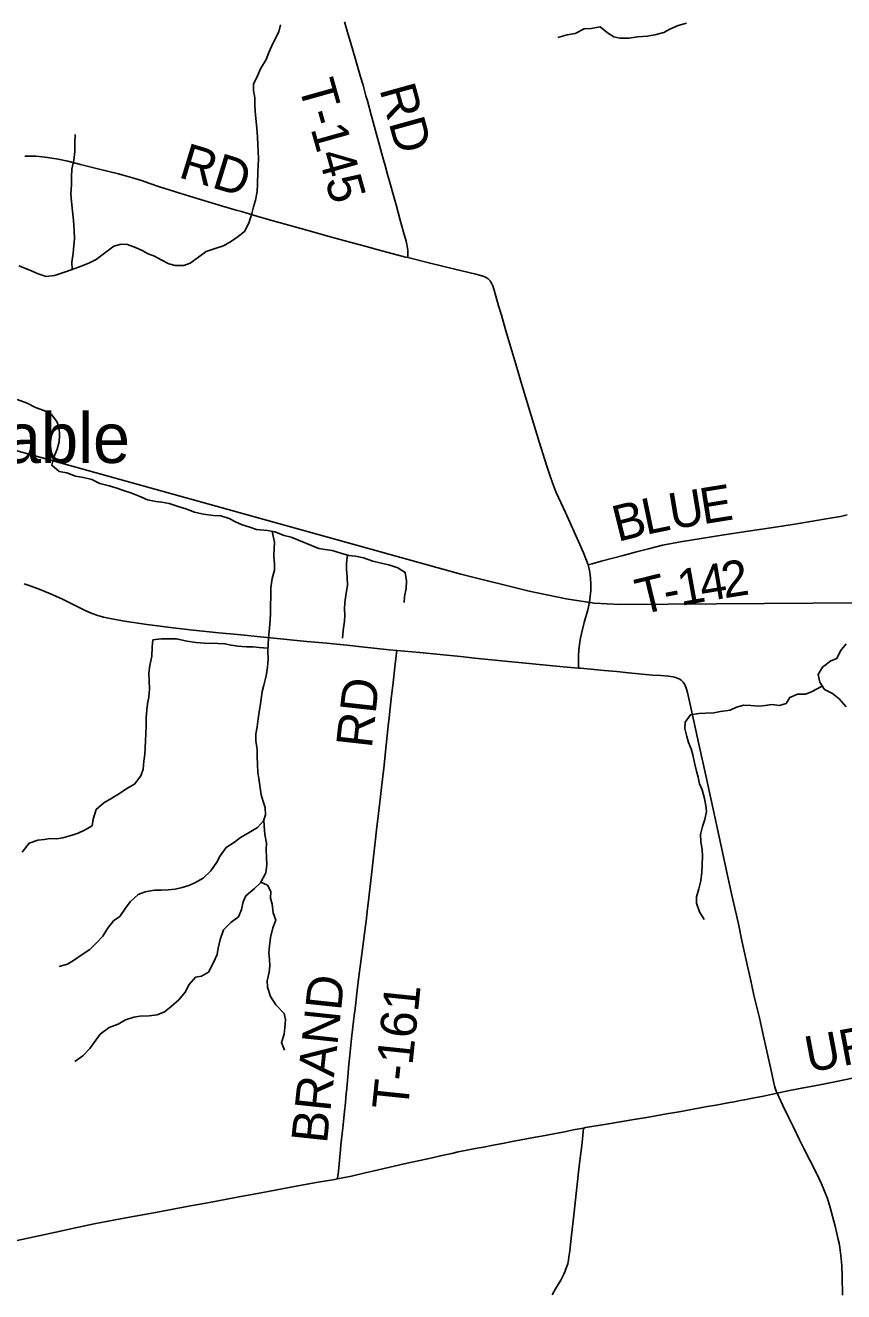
# Model space of a CAD drawing. Extents: x 0 to 1101, y 0 to 440.
# Drawn here: x 442.1 to 480.9, y 82.8 to 142.9 of the extents above; entities that cross this region are included whole.
import ezdxf

# ---------------------------------------------------------------- set-up
doc = ezdxf.new("R2010")
doc.units = 0
for name, color, linetype in [('GM_X_County_Road', 7, 'Continuous'), ('GM_X_County_Road_Text', 7, 'Continuous'), ('GM_X_Minor_River', 7, 'Continuous'), ('GM_X_Rail_Line', 7, 'Continuous'), ('GM_X_Township_Road', 7, 'Continuous'), ('GM_X_Township_Road_Text', 7, 'Continuous'), ('GM_X_Unincorporated_Text', 7, 'Continuous')]:
    doc.layers.add(name, color=color, linetype=linetype)

msp = doc.modelspace()

# ---------------------------------------------------------------- linework, layer by layer
at = {"layer": 'GM_X_County_Road'}
for points in [[(442.025, 116.353), (442.216, 116.291), (442.726, 116.108), (443.263, 115.892), (443.809, 115.649), (444.194, 115.46), (444.875, 115.115), (445.197, 114.972), (445.344, 114.914), (445.493, 114.863), (445.632, 114.82), (445.777, 114.78), (446.103, 114.707), (446.781, 114.588), (447.831, 114.428), (449.217, 114.253), (450.033, 114.167), (451.255, 114.036), (452.146, 113.953), (455.429, 113.627), (456.376, 113.538), (457.322, 113.445), (458.027, 113.375), (459.342, 113.234), (459.695, 113.201)], [(459.695, 113.201), (460.789, 113.097), (462.719, 112.905), (463.404, 112.834), (464.833, 112.692), (467.596, 112.424), (468.309, 112.362)], [(468.309, 112.362), (468.413, 112.353), (469.211, 112.279), (469.527, 112.25), (470.138, 112.193), (470.695, 112.143), (471.826, 112.034), (472.216, 112.003), (472.589, 111.972), (472.703, 111.958), (472.794, 111.943), (472.877, 111.925), (472.962, 111.903), (473.048, 111.871), (473.121, 111.834), (473.183, 111.789), (473.233, 111.747), (473.279, 111.699), (473.321, 111.642), (473.357, 111.583), (473.382, 111.535), (473.415, 111.457), (473.443, 111.369), (473.489, 111.211), (473.583, 110.771), (473.784, 109.843), (474.024, 108.751), (474.361, 107.26), (474.863, 104.948), (475.198, 103.402), (475.418, 102.382), (475.619, 101.456), (475.73, 100.967), (475.807, 100.641), (475.916, 100.149), (476.05, 99.511), (476.333, 98.218), (476.469, 97.6), (476.635, 96.855), (476.896, 95.77), (477.042, 95.115), (477.245, 94.187), (477.481, 93.132), (477.582, 92.678), (477.614, 92.552), (477.648, 92.433), (477.695, 92.297), (477.736, 92.195)], [(477.736, 92.195), (478.32, 92.32), (478.905, 92.438), (479.765, 92.602), (480.551, 92.76), (481.318, 92.912)], [(468.548, 90.546), (468.65, 90.564), (469.549, 90.712), (470.394, 90.854), (471.037, 90.963), (471.551, 91.052), (472.488, 91.213), (473.094, 91.316), (474.341, 91.546), (474.927, 91.652), (475.404, 91.739), (475.697, 91.793), (475.989, 91.849), (476.191, 91.886), (476.484, 91.939), (477.094, 92.063), (477.522, 92.146), (477.736, 92.195)], [(480.844, 82.617), (480.824, 83.511), (480.803, 84.031), (480.764, 84.494), (480.712, 84.88), (480.677, 85.078), (480.638, 85.263), (480.573, 85.542), (480.485, 85.896), (480.251, 86.778), (480.121, 87.204), (479.993, 87.553), (479.851, 87.895), (479.592, 88.431), (479.289, 89.029), (479.01, 89.577), (478.801, 89.993), (478.499, 90.612), (478.291, 91.028), (478.005, 91.615), (477.831, 91.988), (477.736, 92.195)], [(456.891, 88.137), (457.547, 88.269), (458.2, 88.422), (458.617, 88.519), (460.052, 88.84), (461.233, 89.107), (461.905, 89.257), (462.305, 89.345), (462.615, 89.411), (463.017, 89.492), (463.42, 89.568), (463.804, 89.642), (464.261, 89.73), (464.718, 89.816), (465.175, 89.904), (466.272, 90.113), (466.565, 90.167), (467.737, 90.388), (468.065, 90.459), (468.548, 90.546)], [(467.066, 82.633), (467.231, 82.912), (467.476, 83.332), (467.62, 83.616), (467.681, 83.754), (467.72, 83.859), (467.763, 83.977), (467.803, 84.109), (467.825, 84.2), (467.838, 84.275), (467.865, 84.438), (467.906, 84.719), (467.991, 85.46), (468.096, 86.405), (468.227, 87.59), (468.355, 88.739), (468.413, 89.237), (468.468, 89.719), (468.53, 90.352), (468.548, 90.546)], [(441.683, 85.208), (443.524, 85.604), (444.453, 85.807), (445.346, 85.995), (446.333, 86.19), (447.011, 86.317), (448.001, 86.499), (449.082, 86.701), (449.742, 86.818), (450.805, 87.016), (452.051, 87.246), (453.334, 87.481), (453.92, 87.592), (455, 87.799), (455.973, 87.974), (456.762, 88.111), (456.891, 88.137)]]:
    msp.add_lwpolyline(points, dxfattribs=at)
at = {"layer": 'GM_X_Minor_River'}
for points in [[(441.773, 131.45), (442.287, 131.231), (442.681, 131.066), (443.065, 130.935), (443.452, 130.985), (443.748, 131.082), (444.034, 131.18), (444.422, 131.321), (444.719, 131.43), (445.084, 131.571), (445.439, 131.747), (445.829, 132.036), (446.266, 132.369), (446.619, 132.466), (446.914, 132.45), (447.309, 132.318), (447.613, 132.166), (447.906, 132.014), (448.21, 131.895), (448.525, 131.731), (448.885, 131.532), (449.19, 131.459), (449.599, 131.464), (449.896, 131.573), (450.286, 131.861), (450.653, 132.116), (451.133, 132.279), (451.475, 132.398), (451.853, 132.608), (452.175, 132.841), (452.473, 133.074), (452.684, 133.468), (452.816, 133.919), (452.901, 134.236), (452.997, 134.552), (453.072, 134.97), (453.089, 135.31), (453.099, 135.923), (453.115, 136.206), (453.143, 136.5), (453.126, 136.886), (453.108, 137.17), (453.092, 137.556), (453.053, 137.976), (453.004, 138.43), (452.976, 138.782), (452.97, 139.111), (452.964, 139.417), (452.901, 139.758), (452.906, 140.053), (453.083, 140.458), (453.236, 140.784), (453.504, 141.222), (453.623, 141.56), (453.753, 141.852), (453.941, 142.246), (454.094, 142.549), (454.178, 142.876)], [(473.437, 142.957), (473.049, 142.85), (472.649, 142.664), (472.363, 142.51), (471.93, 142.393), (471.588, 142.33), (471.123, 142.304), (470.713, 142.243), (470.282, 142.238), (469.988, 142.3), (469.696, 142.497), (469.349, 142.786), (468.916, 142.703), (468.587, 142.686), (468.152, 142.466), (467.776, 142.393), (467.332, 142.276)], [(444.296, 131.276), (444.279, 131.619), (444.343, 132.037), (444.383, 132.411), (444.4, 132.74), (444.394, 133.103), (444.357, 133.615), (444.307, 134.035), (444.258, 134.49), (444.241, 134.853), (444.26, 135.284), (444.266, 135.669), (444.284, 136.032), (444.37, 136.45), (444.422, 136.869), (444.417, 137.266), (444.447, 137.674)], [(441.685, 125.097), (442.161, 124.931), (442.555, 124.72), (442.95, 124.577), (443.31, 124.39), (443.577, 124.056), (443.686, 123.77), (443.702, 123.395), (443.686, 123.1), (443.578, 122.749), (443.425, 122.365), (443.328, 121.98), (443.686, 121.69), (444.048, 121.628), (444.454, 121.462), (444.827, 121.399), (445.223, 121.313), (445.617, 121.114), (446.058, 121.004), (446.374, 120.908), (446.78, 120.765), (447.074, 120.67), (447.468, 120.515), (447.863, 120.35), (448.259, 120.264), (448.553, 120.225), (448.892, 120.163), (449.321, 120.019), (449.683, 119.911), (450.1, 119.756), (450.53, 119.659), (450.983, 119.594), (451.357, 119.577), (451.752, 119.457), (452.045, 119.304), (452.36, 119.163), (452.676, 119.067), (453.049, 118.935), (453.558, 118.882), (453.909, 118.819), (454.349, 118.653), (454.688, 118.568), (455.038, 118.437), (455.646, 118.177), (455.996, 118.035), (456.301, 117.984), (456.63, 117.945), (457.047, 117.813), (457.42, 117.705), (457.737, 117.677), (458.11, 117.591), (458.562, 117.436), (458.957, 117.338), (459.319, 117.253), (459.748, 117.121), (460.097, 116.899), (460.158, 116.5), (460.141, 116.137), (460.055, 115.752), (460.051, 115.467)], [(453.78, 118.842), (453.901, 118.342), (453.885, 118.035), (453.868, 117.683), (453.896, 117.296), (453.891, 117.001), (453.782, 116.604), (453.719, 116.173), (453.698, 114.923), (453.668, 114.446), (453.64, 114.094), (453.612, 113.787), (453.596, 113.503), (453.579, 113.162), (453.596, 112.787), (453.567, 112.412), (453.503, 111.992), (453.383, 111.551), (453.31, 111.256), (453.245, 110.78), (453.182, 110.383), (453.119, 109.963), (453.067, 109.577), (453.016, 109.248), (453.011, 108.907), (453.072, 108.508), (453.078, 108.166), (453.095, 107.79), (453.112, 107.415), (453.152, 107.118), (453.204, 106.799), (453.265, 106.354), (453.35, 106.034), (453.459, 105.748), (453.476, 105.407), (453.381, 105.112), (453.081, 104.799), (452.691, 104.566), (452.29, 104.322), (451.992, 104.111), (451.602, 103.856), (451.311, 103.451), (451.159, 103.158), (450.88, 102.753), (450.511, 102.394), (450.111, 102.173), (449.825, 102.053), (449.517, 101.955), (449.187, 101.881), (448.857, 101.841), (448.516, 101.824), (448.199, 101.829), (447.755, 101.757), (447.435, 101.625), (447.043, 101.267), (446.834, 100.975), (446.556, 100.581), (446.257, 100.37), (445.968, 100.01), (445.758, 99.65), (445.457, 99.325), (445.135, 99.011), (444.779, 98.778), (444.412, 98.522), (444.08, 98.323), (443.681, 98.215)], [(457.361, 117.722), (457.312, 117.343), (457.307, 117.036), (457.335, 116.683), (457.352, 116.285), (457.3, 115.91), (457.237, 115.479), (457.209, 115.15), (457.227, 114.865), (457.211, 114.581), (457.147, 114.15), (457.118, 113.776)], [(453.586, 113.31), (453.162, 113.34), (452.867, 113.367), (452.572, 113.372), (452.153, 113.402), (451.836, 113.452), (451.542, 113.514), (451.202, 113.531), (450.578, 113.541), (450.159, 113.582), (449.74, 113.646), (449.254, 113.745), (448.516, 113.757), (448.129, 113.695), (448.09, 113.354), (448.083, 112.922), (447.974, 112.48), (447.934, 112.128), (447.951, 111.776), (447.967, 111.355), (447.938, 110.98), (447.865, 110.674), (447.837, 110.379), (447.809, 110.026), (447.814, 109.617), (447.796, 109.242), (447.78, 108.923), (447.763, 108.571), (447.747, 108.287), (447.696, 107.947), (447.667, 107.56), (447.56, 107.244), (447.247, 106.862), (446.892, 106.651), (446.548, 106.418), (446.181, 106.185), (445.803, 105.975), (445.435, 105.651), (445.291, 105.198), (445.252, 104.88), (444.874, 104.67), (444.577, 104.539), (444.292, 104.441), (443.858, 104.312), (443.574, 104.271), (443.256, 104.276), (442.961, 104.235), (442.665, 104.206), (442.254, 104.064), (441.918, 103.626)], [(481.013, 113.519), (480.746, 113.183), (480.57, 112.81), (480.285, 112.713), (479.894, 112.412), (479.684, 112.052), (479.757, 111.687), (479.979, 111.342), (480.361, 111.154), (480.675, 110.91), (481.009, 110.518)], [(479.873, 111.506), (479.364, 111.238), (479.079, 111.129), (478.704, 111.124), (478.339, 110.971), (478.164, 110.678), (477.844, 110.581), (477.482, 110.633), (477.164, 110.592), (476.868, 110.552), (476.494, 110.581), (476.165, 110.609), (475.812, 110.512), (475.515, 110.369), (475.059, 110.297), (474.741, 110.246), (474.355, 110.218), (474.025, 110.201), (473.627, 110.15), (473.372, 109.802), (473.367, 109.495), (473.463, 109.118), (473.538, 108.833), (473.658, 108.535), (473.744, 108.249), (473.817, 107.861), (473.913, 107.473), (473.988, 107.187), (474.062, 106.868), (474.182, 106.581), (474.301, 106.181), (474.363, 105.85), (474.381, 105.554), (474.307, 105.18), (474.2, 104.852), (474.103, 104.467), (474.12, 104.137), (474.182, 103.737), (474.2, 103.453), (474.181, 103.009), (474.165, 102.68), (474.113, 102.271), (474.027, 101.886), (473.919, 101.512), (473.914, 101.216), (474.055, 100.804), (474.276, 100.437)], [(453.394, 105.153), (453.4, 104.873), (453.439, 104.474), (453.511, 104.064), (453.507, 103.779), (453.511, 103.358), (453.529, 103.028), (453.477, 102.653), (453.231, 102.18), (452.943, 101.9), (452.529, 101.565), (452.411, 101.271), (452.326, 100.909), (452.184, 100.558), (451.817, 100.302), (451.482, 99.944), (451.316, 99.491), (451.23, 99.083), (451.179, 98.777), (450.991, 98.37), (450.769, 97.941), (450.436, 97.753), (450.141, 97.701), (449.851, 97.353), (449.664, 96.992), (449.363, 96.633), (448.995, 96.308), (448.673, 96.052), (448.33, 95.91), (447.955, 95.87), (447.512, 95.855), (447.228, 95.802), (446.829, 95.684), (446.473, 95.473), (446.051, 95.309), (445.626, 94.998), (445.336, 94.604), (445.138, 94.311), (444.804, 93.964), (444.425, 93.708)], [(453.243, 102.202), (453.559, 102.072), (453.724, 101.762), (453.708, 101.455), (453.782, 101.158), (453.832, 100.759), (453.952, 100.404), (453.81, 100.042), (453.711, 99.589), (453.659, 99.169), (453.632, 98.862), (453.661, 98.554), (453.678, 98.235), (453.639, 97.94), (453.553, 97.532), (453.56, 97.224), (453.712, 96.778), (453.966, 96.387), (454.346, 95.983), (454.42, 95.697), (454.391, 95.31), (454.352, 94.992), (454.221, 94.596), (454.363, 94.241)]]:
    msp.add_lwpolyline(points, dxfattribs=at)
at = {"layer": 'GM_X_Rail_Line'}
msp.add_lwpolyline([(441.629, 122.688), (462.729, 116.824), (465.976, 116.015), (467.738, 115.649), (469.065, 115.44), (470.285, 115.384), (486.273, 115.482), (508.967, 116.018), (513.225, 116.101), (518.239, 116.279), (521.156, 116.481), (524.531, 116.758), (533.605, 117.63), (539, 118.067)], dxfattribs=at)
at = {"layer": 'GM_X_Township_Road'}
for points in [[(460.225, 131.83), (460.221, 132.03), (460.218, 132.115), (460.214, 132.193), (460.204, 132.276), (460.191, 132.354), (460.172, 132.45), (460.137, 132.612), (460.019, 133.045), (459.864, 133.601), (459.659, 134.337), (459.477, 135.002), (459.351, 135.451), (459.262, 135.774), (459.144, 136.205), (459.071, 136.473), (458.993, 136.76), (458.631, 138.089), (458.485, 138.608), (458.299, 139.272), (458.235, 139.505), (458.094, 140.008), (457.982, 140.402), (457.719, 141.296), (457.536, 141.942), (457.362, 142.532), (457.221, 143.015)], [(442.045, 136.646), (442.217, 136.646), (442.399, 136.647), (442.576, 136.641), (442.734, 136.627), (443.123, 136.581), (443.637, 136.495), (444.094, 136.403), (444.691, 136.256), (445.577, 136.032), (446.498, 135.8), (447.271, 135.588), (447.59, 135.485), (447.977, 135.351), (448.435, 135.193), (449.857, 134.745), (451.429, 134.279), (452.072, 134.089), (452.323, 134.016), (452.537, 133.953), (453.216, 133.751), (453.95, 133.543), (454.578, 133.366), (455.708, 133.049), (456.32, 132.882), (456.768, 132.757), (457.181, 132.643), (458.064, 132.409), (458.424, 132.315), (458.82, 132.208), (459.466, 132.026), (460.115, 131.857), (460.225, 131.83)], [(460.225, 131.83), (461.272, 131.568), (462.45, 131.287), (463.446, 131.042), (463.735, 130.967), (463.832, 130.933), (463.909, 130.901), (463.976, 130.865), (464.034, 130.822), (464.085, 130.776), (464.126, 130.73), (464.163, 130.674), (464.194, 130.62), (464.221, 130.56), (464.245, 130.5), (464.313, 130.286), (464.527, 129.552), (464.659, 129.105), (464.792, 128.641), (464.873, 128.354), (465.008, 127.889), (465.338, 126.782), (465.649, 125.746), (465.967, 124.713), (466.451, 123.088), (466.815, 121.933), (466.981, 121.419), (467.142, 120.981), (467.262, 120.688), (467.693, 119.738), (468.311, 118.361), (468.55, 117.835), (468.699, 117.473), (468.769, 117.252)], [(468.769, 117.252), (468.968, 117.309), (469.398, 117.432), (469.939, 117.573), (470.443, 117.709), (471.073, 117.878), (471.633, 118.02), (472.302, 118.185), (473.161, 118.353), (475.113, 118.665), (476.366, 118.857), (477.545, 119.038), (478.062, 119.115), (478.669, 119.21), (480.16, 119.453), (480.746, 119.559), (481.056, 119.628)], [(468.769, 117.252), (468.788, 117.189), (468.848, 116.917), (468.888, 116.621), (468.905, 116.324), (468.9, 116.026), (468.877, 115.766), (468.833, 115.49), (468.753, 115.126), (468.592, 114.532), (468.457, 114.009), (468.395, 113.698), (468.35, 113.366), (468.323, 113.013), (468.315, 112.641), (468.309, 112.362)], [(457.308, 92.258), (457.36, 92.792), (457.427, 93.572), (457.468, 93.998), (457.554, 94.794), (457.666, 95.756), (457.739, 96.347), (457.806, 96.938), (457.918, 97.861), (457.975, 98.322), (458.115, 99.406), (458.216, 100.141), (458.244, 100.362), (458.308, 100.954), (458.348, 101.325), (458.38, 101.602), (458.442, 102.139), (458.51, 102.693), (458.587, 103.415), (458.665, 104.1), (458.741, 104.692), (458.833, 105.468), (458.919, 106.265), (458.968, 106.691), (459.074, 107.616), (459.196, 108.709), (459.245, 109.172), (459.308, 109.763), (459.33, 109.985), (459.367, 110.317), (459.433, 110.909), (459.521, 111.686), (459.6, 112.408), (459.666, 112.962), (459.695, 113.201)], [(456.891, 88.137), (456.906, 88.308), (456.91, 88.345), (456.959, 88.827), (457.025, 89.513), (457.048, 89.754), (457.131, 90.55), (457.217, 91.328), (457.257, 91.736), (457.302, 92.199), (457.308, 92.258)]]:
    msp.add_lwpolyline(points, dxfattribs=at)

# ---------------------------------------------------------------- texts
at = {"layer": 'GM_X_County_Road_Text'}
msp.add_text('URBANA', height=1.7045, rotation=10.67737, dxfattribs=at).set_placement((479.234, 93.175))
at = {"layer": 'GM_X_Township_Road_Text'}
for s, height, rotation, p in [('T-145', 1.7045, 285.72082, (455.018, 140.024)), ('RD', 1.7045, 285.47006, (458.864, 139.821)), ('RD', 1.7045, 342.96967, (449.289, 135.658)), ('U', 1.705, 9.50364, (472.745, 118.935)), ('E', 1.705, 9.1199, (474.221, 119.182)), ('B', 1.705, 14.04665, (470.174, 118.342)), ('L', 1.705, 11.78227, (471.514, 118.678)), ('4', 1.705, 9.39901, (474.199, 115.497)), ('2', 1.705, 9.15091, (475.233, 115.669)), ('T', 1.705, 13.76495, (471.275, 114.876)), ('1', 1.705, 10.30764, (473.173, 115.311)), ('-', 1.705, 11.29768, (472.494, 115.175)), ('RD', 1.7045, 83.66061, (458.507, 108.529)), ('BRAND', 1.7045, 83.93913, (456.381, 89.779)), ('T-161', 1.7045, 84.08047, (460.217, 91.354))]:
    msp.add_text(s, height=height, rotation=rotation, dxfattribs=at).set_placement(p)
at = {"layer": 'GM_X_Unincorporated_Text'}
msp.add_text('Cable', height=2.3693, rotation=0.00001, dxfattribs=at).set_placement((438.768, 122.091))

doc.saveas('drawing.dxf')
